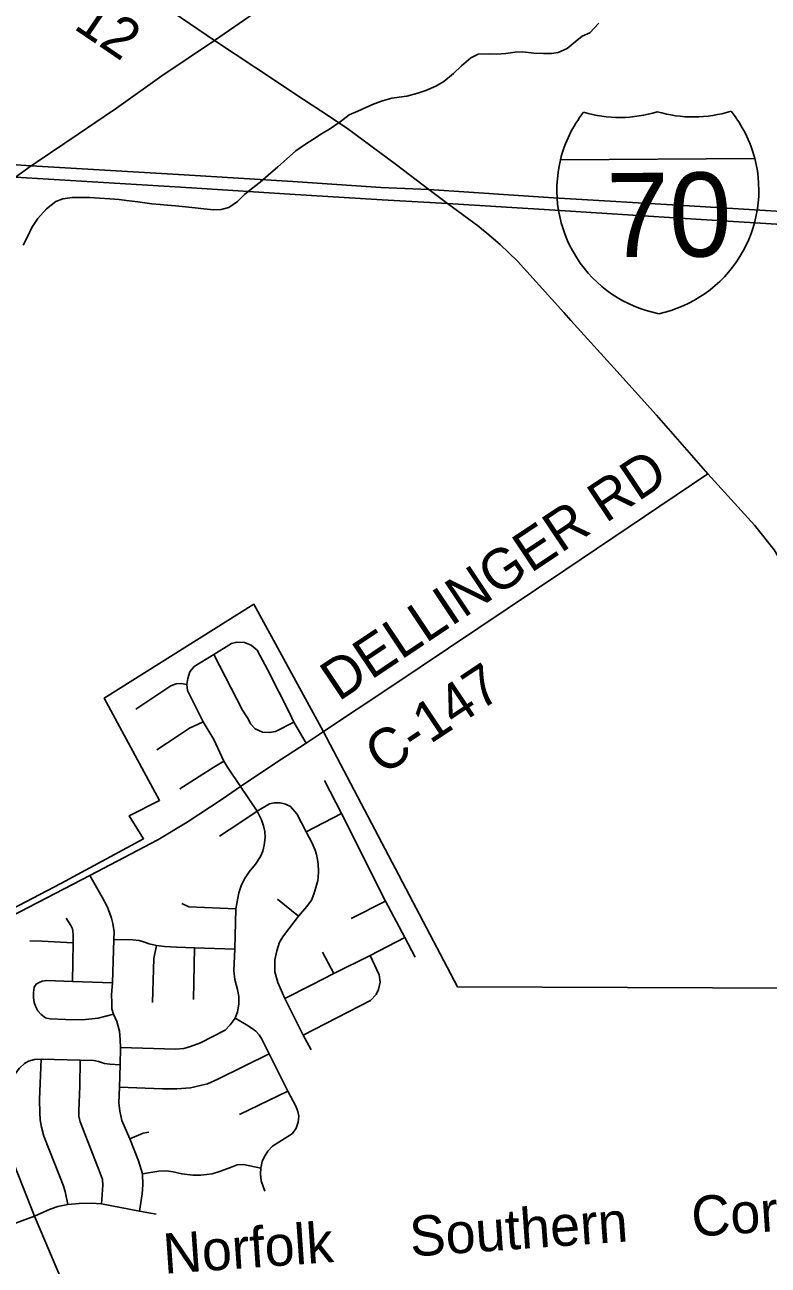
# Model space of a CAD drawing. Extents: x 114843 to 284848, y 317643 to 566895.
# Drawn here: x 140529 to 146051, y 385704 to 394917 of the extents above; entities that cross this region are included whole.
import ezdxf

# ---------------------------------------------------------------- set-up
doc = ezdxf.new("R2010")
doc.units = 0
for name, color, linetype in [('GM_X_County_Road', 7, 'Continuous'), ('GM_X_County_Road_Text', 7, 'Continuous'), ('GM_X_Interstate_Location', 7, 'Continuous'), ('GM_X_Interstate_Route', 7, 'Continuous'), ('GM_X_Interstate_Shield', 7, 'Continuous'), ('GM_X_Minor_River', 7, 'Continuous'), ('GM_X_Rail_Line_Text', 7, 'Continuous'), ('GM_X_Township', 7, 'Continuous'), ('GM_X_Township_Road', 7, 'Continuous')]:
    doc.layers.add(name, color=color, linetype=linetype)

msp = doc.modelspace()

# ---------------------------------------------------------------- linework, layer by layer
at = {"layer": 'GM_X_County_Road'}
for p, q in [((142332.6, 394539.1), (142244.9, 394597.2)), ((143961.8, 393368.3), (143922, 393401.8)), ((144903.7, 392368.9), (144585.2, 392721.2))]:
    msp.add_line(p, q, dxfattribs=at)
for points in [[(141938.1, 394800.8), (142880.3, 395451.3), (143771.1, 396044.2), (144871.5, 396797.8), (146059.9, 397589.6), (147238.2, 398401.5), (148047.1, 398936.1), (148214.9, 399012.6), (148444.8, 399069.2), (148737.6, 399081.5), (149010.9, 399077.8), (149371.3, 399063.8)], [(142244.9, 394597.2), (141938.1, 394800.8), (141080, 395387.2)], [(141192.9, 394285.2), (141547.2, 394538.4), (141938.1, 394800.8)], [(142728.4, 394277.2), (142534.2, 394405.3), (142332.6, 394539.1)], [(140620.5, 393899.6), (140925.7, 394105.1), (141188.5, 394282.1), (141192.9, 394285.2)], [(143922, 393401.8), (143902.1, 393418.6), (143668.3, 393589.4), (143530.3, 393693), (143289.9, 393877.8), (142918.2, 394152.1), (142728.4, 394277.2)], [(139960.9, 393454.9), (140459.3, 393785.9), (140576.2, 393869.9), (140620.5, 393899.6)], [(144585.2, 392721.2), (144532.2, 392779.9), (144326.4, 393008.8), (144188.7, 393160.5), (144061.4, 393284.6), (143961.8, 393368.3)], [(147768.1, 387301.4), (147737.3, 387343.7), (147700.4, 387405.7), (147676.4, 387451.7), (147628, 387548.8), (147548.4, 387720.8), (147532.9, 387754.2), (147073.9, 388724.1), (146957.1, 389016.1), (146843.9, 389338.6), (146722, 389709.2), (146603.2, 390037.3), (146542.9, 390180.2), (146295.2, 390676.4), (146096.2, 391018.3), (145948.3, 391199.1), (145603.3, 391581.6), (145222.3, 392016.6), (144903.7, 392368.9)], [(142707.4, 389640.4), (142747.3, 389667), (143247.5, 390000.1), (144539.9, 390864.9), (145603.3, 391581.6)], [(139846, 387994.7), (141012.4, 388598.3), (141517.4, 388862.3), (141736.1, 388993.5), (141996.3, 389164.8), (142132.3, 389260.1), (142387.3, 389430.2), (142618.8, 389581.4), (142707.4, 389640.4)], [(142099.1, 381713), (142088.9, 381742.4), (141700.9, 382868.6), (141606.5, 383138.5), (141484.1, 383494.9), (141351.5, 383870.1), (141253.6, 384157.7), (141166.9, 384425.1), (141095.4, 384647.6), (140966.2, 384988.9), (140939.1, 385079.5), (140919.6, 385156.9), (140898, 385275.8), (140882.3, 385360.8), (140853.3, 385451.5), (140825.4, 385542.2), (140600.2, 386069.1), (140391.4, 386603.1)]]:
    msp.add_lwpolyline(points, dxfattribs=at)
at = {"layer": 'GM_X_Interstate_Route'}
for points in [[(136152.6, 393692.7), (136456, 393751.5), (136704.4, 393796.4), (137005.6, 393843.5), (137362.5, 393889.1), (137683.3, 393920.6), (138001.5, 393940.1), (138354.3, 393961.6), (138715.6, 393965.6), (139127, 393957.4), (139510.7, 393939.3), (140025.2, 393906.9), (140576.2, 393869.9), (141713.1, 393802.3), (142520.9, 393753.9), (143174.3, 393709.5), (143530.3, 393693), (144456.2, 393631.2), (145464.4, 393572.1), (147608.3, 393440.2)], [(136162.7, 393601), (136466.2, 393659.8), (136714.6, 393704.7), (137008.9, 393747.1), (137382.4, 393795.7), (137671.3, 393821.4), (138045, 393850.5), (138634.1, 393867.2), (139070.4, 393863.5), (139516.6, 393841.7), (140133.3, 393803.6), (140459.3, 393785.9), (141766.3, 393705), (142497.6, 393658.8), (143184.5, 393617.9), (143668.3, 393589.4), (144466.4, 393539.5), (145395.2, 393480.9), (147031.7, 393380.1)]]:
    msp.add_lwpolyline(points, dxfattribs=at)
at = {"layer": 'GM_X_Interstate_Shield'}
for p, q in [((144508.2, 393914.4), (145951, 393924.8)), ((145951, 393924.8), (144508.2, 393914.4)), ((145951, 393924.8), (144508.2, 393914.4))]:
    msp.add_line(p, q, dxfattribs=at)
for centre, start, end in [((145418.8, 393691.1), 142.08083, 166.21851), ((144946.7, 395165.8), 253.42097, 287.40282), ((145494.6, 395169.8), 253.42098, 287.40283), ((145043.8, 393688.4), 14.60528, 38.74297), ((145418.8, 393691.1), 166.21853, 258.87492), ((145043.8, 393688.4), 281.94888, 14.60528)]:
    msp.add_arc(centre, 937.6, start, end, dxfattribs=at)
at = {"layer": 'GM_X_Minor_River'}
for points in [[(142668.1, 394066.1), (142734.3, 394105.9), (142800.5, 394147.7), (142880.8, 394203.5), (142939, 394247.3), (143003.1, 394275.1), (143063.2, 394302.9), (143125.4, 394328.7), (143185.5, 394352.5), (143255.6, 394372.3), (143309.6, 394378.1), (143367.7, 394385.9), (143447.8, 394409.6), (143507.9, 394429.4), (143582.1, 394461.2), (143642.2, 394495), (143712.5, 394554.8), (143772.8, 394612.6), (143843, 394672.5), (143897.2, 394698.3), (143979.2, 394700), (144033.2, 394697.8), (144101.2, 394703.5), (144171.3, 394713.3), (144229.3, 394715.1), (144309.3, 394706.7), (144381.3, 394704.5), (144441.3, 394704.2), (144491.3, 394710.1), (144557.5, 394741.8), (144617.7, 394789.7), (144669.9, 394833.5), (144726, 394857.4), (144792.4, 394929.2)], [(140516.2, 393281.1), (140548.5, 393341.1), (140580.8, 393411.1), (140625.1, 393477), (140691.4, 393548.8), (140759.7, 393604.6), (140811.8, 393624.5), (140881.8, 393634.2), (141009.9, 393633.7), (141083.9, 393629.5), (141161.9, 393625.2), (141229.9, 393618.9), (141283.8, 393610.7), (141369.8, 393602.3), (141473.8, 393587.9), (141535.7, 393581.7), (141589.7, 393577.5), (141649.7, 393571.2), (141723.7, 393565), (141795.7, 393556.7), (141859.7, 393550.4), (141933.7, 393542.1), (141987.7, 393545.9), (142043.8, 393559.7), (142108, 393605.6), (142162.2, 393655.4), (142214.4, 393697.3), (142276.6, 393749.1), (142336.9, 393799), (142409.2, 393862.8), (142473.4, 393918.6), (142543.7, 393980.4), (142605.9, 394024.2), (142668.1, 394066.1)]]:
    msp.add_lwpolyline(points, dxfattribs=at)
at = {"layer": 'GM_X_Township'}
for points in [[(140019.5, 388132.7), (140796.9, 388537.8), (141411.6, 388870.6), (141305.7, 389041.4), (141530.8, 389156), (141119.6, 389914.4), (142231.6, 390612.7), (142746.1, 389669.8), (143743.5, 387770.4), (147531.7, 387757)], [(147531.7, 387757), (143743.5, 387770.4), (142746.1, 389669.8), (142231.6, 390612.7), (141119.6, 389914.4), (141530.8, 389156), (141305.7, 389041.4), (141411.6, 388870.6), (140796.9, 388537.8), (140019.5, 388132.7)]]:
    msp.add_lwpolyline(points, dxfattribs=at)
at = {"layer": 'GM_X_Township_Road'}
for p, q in [((142620.4, 388923), (142880.6, 389058.9)), ((142562.2, 388296.1), (142407, 388421.8)), ((142954.4, 388278.7), (143207.4, 388407.8)), ((141790.5, 388060.6), (141781.2, 387677.3)), ((142823.5, 387869.8), (142739.6, 388029.1)), ((142124.2, 386822.6), (142482.8, 386996.2))]:
    msp.add_line(p, q, dxfattribs=at)
for points in [[(142618.8, 389581.4), (142528.6, 389737.8), (142497.9, 389801.5), (142331.2, 390129.1), (142295.8, 390196.7), (142255.9, 390270.7), (142210.6, 390309), (142161.4, 390327.9), (142103.5, 390331), (142065, 390322), (141932.3, 390238.6), (141787.4, 390149.8), (141756.1, 390111.1), (141740.7, 390061.8)], [(142528.6, 389737.8), (142390.6, 389668.4), (142346.8, 389659.3), (142294.2, 389662.5), (142241.4, 389688.4), (142206, 389725), (142188.1, 389762.8), (142174.5, 389783.8), (142147.4, 389826.2), (141932.3, 390238.6)], [(141734, 390017.9), (141691.8, 390024.7), (141653.3, 390022.6), (141613, 390006.5), (141353, 389834.6)], [(142132.3, 389260.1), (142034.4, 389403.6), (142007.4, 389446.9), (141934.1, 389608.7), (141855.2, 389740), (141737.8, 389972.4), (141734, 390017.9), (141740.7, 390061.8)], [(141855.2, 389740), (141752.1, 389691.9), (141589.8, 389583.7), (141509.5, 389530.6)], [(142007.4, 389446.9), (141933.4, 389402.2), (141681.8, 389242.2)], [(141240.7, 387319.8), (141648.7, 387308.1), (141711, 387313.9), (141761.2, 387327.5), (141835.2, 387354.5), (142017.3, 387449.8), (142053.9, 387489.1), (142091, 387537.5), (142109.8, 387584.4), (142120.1, 387641.5), (142119.6, 387699.6), (142109.4, 387751.9), (142089.5, 387826.2), (142082.9, 387889.1), (142090.4, 388051.7), (142096.9, 388351.1), (142118.5, 388470.4), (142138, 388528.8), (142165.4, 388582), (142195.6, 388625.9), (142242.8, 388683.2), (142279.5, 388739.1), (142296.4, 388779), (142308, 388824.1), (142314.2, 388881.1), (142311.6, 388926.1), (142303.3, 388967.6), (142288.3, 389012.6), (142254.5, 389076.4), (142132.3, 389260.1)], [(143429.2, 387992.2), (143351.6, 388138.1), (143207.4, 388407.8), (142880.6, 389058.9), (142756.2, 389304.8)], [(142254.5, 389076.4), (142118.8, 388985.3), (141975, 388889.5)], [(142656.5, 387302.9), (142596.3, 387412.9), (142460.3, 387685.3), (142407.6, 387804.3), (142386.4, 387882.1), (142387, 387971.7), (142401.1, 388038), (142421.8, 388103.1), (142452, 388151), (142562.2, 388296.1), (142624.9, 388368.7), (142658, 388416), (142675.9, 388459.3), (142692.2, 388507.9), (142705.5, 388560.3), (142709, 388581.9), (142711.9, 388631.1), (142709.4, 388681.4), (142704.4, 388716.1), (142695.6, 388753.9), (142686.2, 388785.3), (142663.9, 388837.8), (142620.4, 388923), (142549.5, 389056.6), (142503.3, 389111.6), (142464.6, 389128.8), (142426, 389137.3), (142382.1, 389138.8), (142347.1, 389131.5), (142254.5, 389076.4)], [(141381.4, 386105.7), (141401.5, 386234.4), (141405.9, 386300.9), (141402.9, 386382.1), (141372.7, 386477.8), (141310.5, 386641.6), (141250, 386779.6), (141234.6, 386847.1), (141228.7, 386908.9), (141233, 387025.3), (141238.2, 387193), (141240.7, 387319.8), (141238, 387378.5), (141233.1, 387442.1), (141212.3, 387512.6), (141188.9, 387569), (141176.3, 387607.8), (141175, 387659), (141173.8, 387709.4), (141176.2, 387744.4), (141180.1, 387801.7), (141190.7, 388123.4), (141192.5, 388179.5), (141182.1, 388241), (141174.1, 388281.6), (141158.4, 388324.4), (141140.5, 388368.3), (141103.8, 388438.4), (141012.4, 388598.3)], [(142096.9, 388351.1), (141747.1, 388365.8), (141696.6, 388390.6)], [(140883, 387811.1), (140888.4, 388098.1), (140889.1, 388154.2), (140886.7, 388185), (140883.3, 388202.6), (140872.1, 388227.8), (140836.9, 388280.9)], [(140567.9, 388112.3), (140656.7, 388109.8), (140888.4, 388098.1)], [(141190.7, 388123.4), (141332.6, 388120), (141377.7, 388114.8), (141418.5, 388104.1), (141452.7, 388091.2), (141507.2, 388079), (141566.1, 388071.1), (141656.3, 388065.2), (141790.5, 388060.6), (142090.4, 388051.7)], [(141507.2, 388079), (141488.6, 387982.4), (141478, 387655.2)], [(142460.3, 387685.3), (142660.2, 387786.9), (142823.5, 387869.8), (143094.1, 388004.6), (143351.6, 388138.1)], [(142596.3, 387412.9), (143097.8, 387669.5), (143138.5, 387714.8), (143155.5, 387750.7), (143168.3, 387806.5), (143161.3, 387860.7), (143094.1, 388004.6)], [(140593.3, 387730), (140598.6, 387767.7), (140613.1, 387791.6), (140631, 387801.4), (140659.5, 387813.1), (140693.5, 387817.6), (140883, 387811.1), (141180.1, 387801.7)], [(140593.3, 387730), (140593.7, 387690.5), (140598.4, 387656), (140607.8, 387628.8), (140627.1, 387593.5), (140650, 387565.5), (140682.9, 387542.1), (140714.7, 387534.2), (140832, 387529.6), (140958.3, 387525.9), (141074.3, 387538.1), (141188.9, 387569)], [(142091, 387537.5), (142177.1, 387489.3), (142218.3, 387461.3), (142245.4, 387441.6), (142269.6, 387413.5), (142289.7, 387383.2), (142344.3, 387274.7), (142482.8, 386996.2), (142543.2, 386885.4), (142558, 386844.5), (142563.6, 386810), (142558.6, 386765), (142544.4, 386722.5), (142518.1, 386682.6), (142482.5, 386659.8), (142415.3, 386618.3), (142369.2, 386587.5), (142335, 386551.5), (142307.5, 386504.9), (142293.2, 386473), (142282.9, 386425.2), (142279.2, 386381.5), (142284.9, 386331.2), (142311.9, 386253.3)], [(140245.1, 386977.5), (140326.5, 387012.6), (140373.4, 387038.1), (140408.2, 387064.4), (140435.8, 387095.9), (140490.9, 387166.3), (140528.3, 387200.7), (140557.8, 387217.9), (140602.2, 387232.3), (140651.2, 387235.2), (140940.1, 387226.9), (141042, 387225.1), (141075.6, 387217.6), (141122.1, 387202.5), (141162.1, 387197.6), (141238.2, 387193)], [(140848.5, 386153.4), (140828.5, 386250), (140815.2, 386297.6), (140792.9, 386355.4), (140670.8, 386661.5), (140652.2, 386729.7), (140644.1, 386783.8), (140641.2, 386835.4), (140637.4, 386934.2), (140651.2, 387235.2)], [(141099.9, 386160.4), (141109.4, 386297.6), (141107.4, 386340.1), (141089.3, 386387.2), (141072.2, 386432.3), (140939.5, 386769.2), (140931.5, 386810.4), (140929.9, 386849.1), (140937.9, 387033.7), (140940.1, 387226.9)], [(141233, 387025.3), (141551.6, 387014.7), (141658.6, 387012.9), (141759.1, 387021.4), (141833.8, 387037.4), (141885.3, 387050.6), (141963.7, 387084.7), (142344.3, 387274.7)], [(138737, 386916.9), (138727.1, 386858.7), (138737.7, 386816), (138755.1, 386775.1), (138868.3, 386602.4), (139029.9, 386356.6), (139068.6, 386319.2), (139108.2, 386287.9), (139215.4, 386230.5), (139346.7, 386159.7), (139486.6, 386081.2), (139618.7, 386010.4), (139747.3, 385963.4), (139856.9, 385943.7), (139966.8, 385930.4), (140099.7, 385928.4), (140253.4, 385951.7), (140344.3, 385973.1), (140600.2, 386069.1)], [(141310.5, 386641.6), (141408.2, 386684.8), (141449.4, 386692.9)], [(141402.9, 386382.1), (141523.7, 386402), (141579.2, 386403.7), (141632.1, 386396.3), (141695.4, 386381.3), (141776.7, 386371.5), (141837.3, 386372), (141921.1, 386382.9), (141982.8, 386401.4), (142057.4, 386430.3), (142106.6, 386449.1), (142154.2, 386450.8), (142282.9, 386425.2)], [(140600.2, 386069.1), (140717.2, 386120.2), (140775.1, 386138.7), (140848.5, 386153.4), (140933.6, 386161.8), (141022.5, 386163.7), (141099.9, 386160.4), (141381.4, 386105.7), (141505.4, 386082)]]:
    msp.add_lwpolyline(points, dxfattribs=at)

# ---------------------------------------------------------------- texts
at = {"layer": 'GM_X_County_Road_Text'}
for s, height, rotation, p in [('C-12', 300.02, 325.86732, (140532.9, 395130.6)), ('DELLINGER RD', 300.016, 33.73408, (142859.7, 389886.8)), ('C-147', 300.02, 33.64323, (143187.6, 389336.7))]:
    msp.add_text(s, height=height, rotation=rotation, dxfattribs=at).set_placement(p)
at = {"layer": 'GM_X_Interstate_Location'}
for s, rotation, p in [('-', 0.4119, (145232.4, 393520.7)), ('.', 0.4119, (145232.4, 393520.7)), (',', 0.4119, (145232.4, 393520.7)), ('70', 0.41191, (145029.5, 393312.2))]:
    msp.add_text(s, height=1, rotation=rotation, dxfattribs=at).set_placement(p)
at = {"layer": 'GM_X_Interstate_Shield'}
msp.add_text('70', height=625.03, rotation=0.4119, dxfattribs=at).set_placement((144850.8, 393190.3))
at = {"layer": 'GM_X_Rail_Line_Text'}
for s, height, rotation, p in [('Corporation', 299.016, 3.91999, (145490.4, 385914.1)), ('Southern', 299.02, 4.01374, (143397.9, 385767.1)), ('Norfolk', 299.02, 3.98825, (141565.9, 385639.4))]:
    msp.add_text(s, height=height, rotation=rotation, dxfattribs=at).set_placement(p)

doc.saveas('drawing.dxf')
